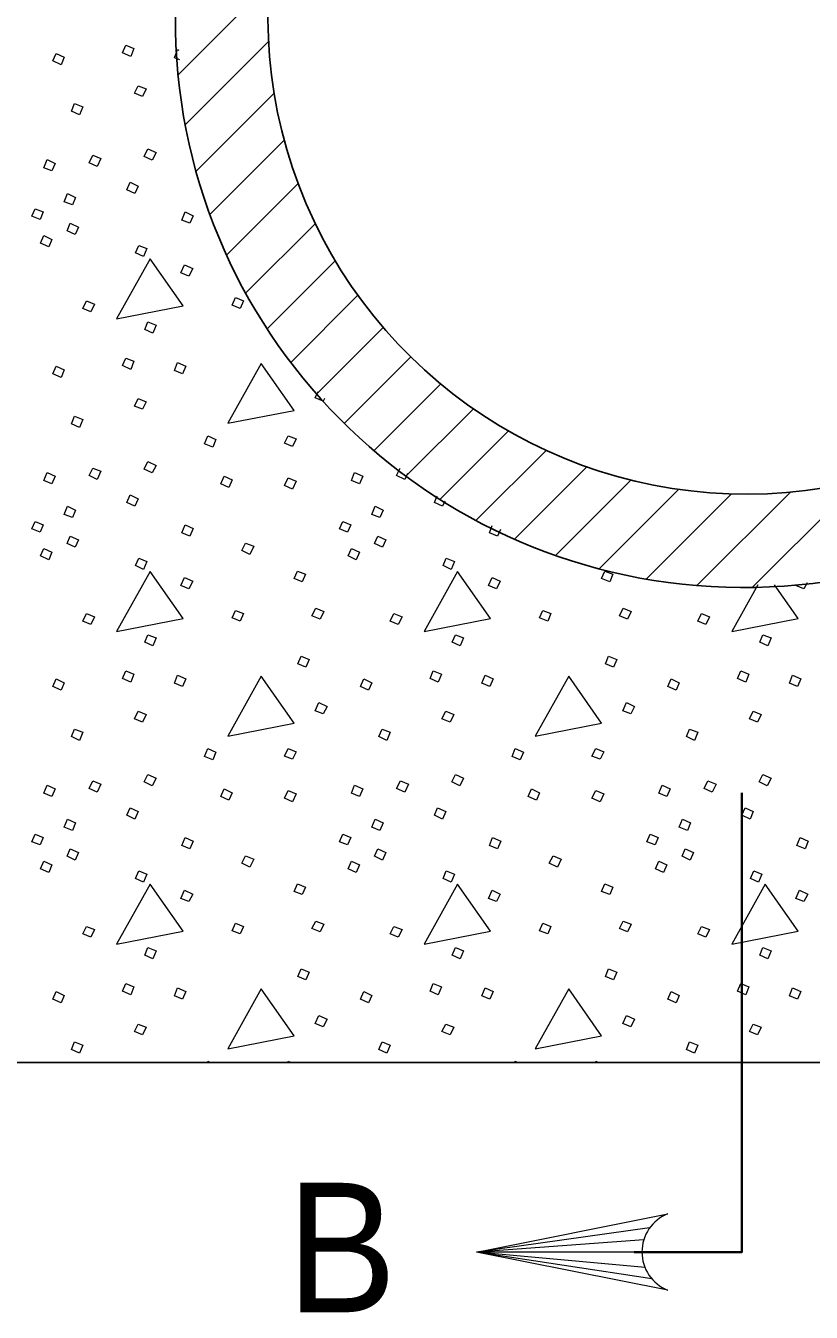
# Model space of a CAD drawing. Extents: x 1036.7 to 1070.7, y 883.9 to 905.9.
# Drawn here: x 1040.267 to 1041.722, y 893.347 to 895.731 of the extents above; entities that cross this region are included whole.
import ezdxf

# ---------------------------------------------------------------- set-up
doc = ezdxf.new("R2010")
doc.units = 0
doc.header["$LTSCALE"] = 0.062
doc.layers.add('1', color=7, linetype='Continuous', lineweight=13)

msp = doc.modelspace()

# ---------------------------------------------------------------- linework, layer by layer
at = {"layer": '1'}
for p, q in [((1040.54967, 895.64125), (1040.71825, 895.80975)), ((1040.56283, 895.5485), (1040.71683, 895.70242)), ((1040.54817, 895.68717), (1040.55025, 895.68617)), ((1040.58283, 895.46242), (1040.72758, 895.60708)), ((1040.6085, 895.38208), (1040.74625, 895.51992)), ((1040.63933, 895.30692), (1040.77183, 895.4395)), ((1040.67475, 895.23633), (1040.80342, 895.36492)), ((1040.7145, 895.17), (1040.84033, 895.29592)), ((1040.75825, 895.10783), (1040.88225, 895.23175)), ((1040.80592, 895.04942), (1040.92892, 895.17242)), ((1040.85733, 894.99492), (1040.98017, 895.11767)), ((1040.91258, 894.94408), (1041.03592, 895.06742)), ((1040.97158, 894.89708), (1041.09617, 895.02167)), ((1041.0345, 894.854), (1041.16125, 894.98075)), ((1041.1015, 894.815), (1041.23133, 894.94483)), ((1041.17283, 894.78025), (1041.30683, 894.91433)), ((1041.24883, 894.75025), (1041.3885, 894.88992)), ((1041.61325, 894.69058), (1041.81183, 894.88925)), ((1041.33, 894.7255), (1041.477, 894.8725)), ((1041.41708, 894.7065), (1041.5745, 894.864)), ((1041.51083, 894.69425), (1041.68433, 894.86775)), ((1040.60317, 893.80992), (1040.60408, 893.81225)), ((1040.60408, 893.81225), (1040.60908, 893.80992)), ((1040.75183, 893.80992), (1040.753, 893.81225)), ((1040.753, 893.81225), (1040.75883, 893.80992)), ((1041.17292, 893.80992), (1041.17383, 893.81225)), ((1041.17383, 893.81225), (1041.17883, 893.80992)), ((1041.32158, 893.80992), (1041.32275, 893.81225)), ((1041.32275, 893.81225), (1041.32858, 893.80992)), ((1041.42267, 893.50333), (1041.10217, 893.4585)), ((1041.41183, 893.48117), (1041.10217, 893.4585)), ((1041.4085, 893.4585), (1041.10217, 893.4585)), ((1041.41417, 893.42975), (1041.10217, 893.4585)), ((1041.4265, 893.409), (1041.10217, 893.4585))]:
    msp.add_line(p, q, dxfattribs=at)
for points in [[(1040.45217, 895.69517), (1040.46717, 895.68917), (1040.46117, 895.67417), (1040.44617, 895.68117)], [(1040.32325, 895.68017), (1040.33825, 895.67317), (1040.33225, 895.65917), (1040.31725, 895.66617)], [(1040.47517, 895.62017), (1040.49017, 895.61417), (1040.48317, 895.60025), (1040.46817, 895.60617)], [(1040.35725, 895.58725), (1040.37225, 895.58125), (1040.36625, 895.56625), (1040.35125, 895.57325)], [(1040.49317, 895.50325), (1040.50817, 895.49625), (1040.50117, 895.48225), (1040.48617, 895.48925)], [(1040.30625, 895.48325), (1040.32125, 895.47625), (1040.31525, 895.46225), (1040.30025, 895.46825)], [(1040.39117, 895.49125), (1040.40617, 895.48525), (1040.39917, 895.47025), (1040.38425, 895.47725)], [(1040.46017, 895.44133), (1040.47517, 895.43433), (1040.46917, 895.42033), (1040.45417, 895.42733)], [(1040.34425, 895.42033), (1040.35925, 895.41333), (1040.35325, 895.39933), (1040.33825, 895.40533)], [(1040.28425, 895.39233), (1040.29925, 895.38633), (1040.29325, 895.37233), (1040.27825, 895.37833)], [(1040.56217, 895.38633), (1040.57708, 895.37933), (1040.57108, 895.36533), (1040.55617, 895.37133)], [(1040.34925, 895.36533), (1040.36425, 895.35833), (1040.35825, 895.34433), (1040.34325, 895.35133)], [(1040.30025, 895.34233), (1040.31525, 895.33533), (1040.30925, 895.32133), (1040.29425, 895.32833)], [(1040.47617, 895.32433), (1040.49117, 895.31833), (1040.48517, 895.30342), (1040.47017, 895.31033)], [(1040.49717, 895.29942), (1040.43517, 895.18842), (1040.55817, 895.21242)], [(1040.56117, 895.28842), (1040.57608, 895.28142), (1040.56908, 895.26742), (1040.55417, 895.27342)], [(1040.37925, 895.22142), (1040.39417, 895.21542), (1040.38717, 895.20142), (1040.37225, 895.20742)], [(1040.65508, 895.22742), (1040.67008, 895.22142), (1040.66408, 895.20742), (1040.64908, 895.21342)], [(1040.49317, 895.18242), (1040.50817, 895.17642), (1040.50217, 895.1615), (1040.48717, 895.1685)], [(1040.32325, 895.1005), (1040.33825, 895.0935), (1040.33225, 895.0795), (1040.31725, 895.0865)], [(1040.45217, 895.1155), (1040.46717, 895.1095), (1040.46117, 895.0945), (1040.44617, 895.1015)], [(1040.54817, 895.1075), (1040.56317, 895.1005), (1040.55717, 895.0865), (1040.54217, 895.0925)], [(1040.70308, 895.1055), (1040.64108, 894.99458), (1040.764, 895.01858)], [(1040.47517, 895.0405), (1040.49017, 895.0345), (1040.48317, 895.0205), (1040.46817, 895.0265)], [(1040.35725, 895.00758), (1040.37225, 895.00158), (1040.36625, 894.98658), (1040.35125, 894.99358)], [(1040.60408, 894.97158), (1040.61908, 894.96458), (1040.61308, 894.95058), (1040.59808, 894.95658)], [(1040.753, 894.97158), (1040.768, 894.96558), (1040.761, 894.95158), (1040.746, 894.95758)], [(1040.30625, 894.90358), (1040.32125, 894.89658), (1040.31525, 894.88258), (1040.30025, 894.88858)], [(1040.39117, 894.91158), (1040.40617, 894.90558), (1040.39917, 894.89058), (1040.38425, 894.89758)], [(1040.49317, 894.92358), (1040.50817, 894.91658), (1040.50117, 894.90258), (1040.48617, 894.90958)], [(1040.876, 894.90358), (1040.891, 894.89658), (1040.885, 894.88258), (1040.87, 894.88858)], [(1040.63408, 894.89658), (1040.64908, 894.88958), (1040.64308, 894.87567), (1040.62808, 894.88258)], [(1040.753, 894.89358), (1040.768, 894.88758), (1040.761, 894.87267), (1040.746, 894.87958)], [(1040.46017, 894.86167), (1040.47517, 894.85467), (1040.46917, 894.84067), (1040.45417, 894.84767)], [(1040.34425, 894.84067), (1040.35925, 894.83367), (1040.35325, 894.81967), (1040.33825, 894.82567)], [(1040.914, 894.84067), (1040.92892, 894.83367), (1040.92292, 894.81967), (1040.908, 894.82567)], [(1040.28425, 894.81267), (1040.29925, 894.80667), (1040.29325, 894.79267), (1040.27825, 894.79867)], [(1040.854, 894.81267), (1040.869, 894.80667), (1040.863, 894.79267), (1040.848, 894.79867)], [(1040.34925, 894.78567), (1040.36425, 894.77867), (1040.35825, 894.76467), (1040.34325, 894.77167)], [(1040.56217, 894.80667), (1040.57708, 894.79967), (1040.57108, 894.78567), (1040.55617, 894.79167)], [(1040.919, 894.78567), (1040.93392, 894.77867), (1040.92792, 894.76467), (1040.913, 894.77167)], [(1040.30025, 894.76267), (1040.31525, 894.75567), (1040.30925, 894.74167), (1040.29425, 894.74867)], [(1040.67408, 894.77267), (1040.68908, 894.76667), (1040.68208, 894.75167), (1040.66708, 894.75867)], [(1040.87, 894.76267), (1040.885, 894.75567), (1040.879, 894.74167), (1040.864, 894.74867)], [(1040.47617, 894.74467), (1040.49117, 894.73867), (1040.48517, 894.72375), (1040.47017, 894.73075)], [(1041.04592, 894.74467), (1041.06092, 894.73867), (1041.05492, 894.72375), (1041.03992, 894.73075)], [(1040.49717, 894.71975), (1040.43517, 894.60875), (1040.55817, 894.63275)], [(1040.77, 894.72075), (1040.785, 894.71475), (1040.779, 894.70075), (1040.764, 894.70675)], [(1041.06692, 894.71975), (1041.00492, 894.60875), (1041.12783, 894.63275)], [(1041.33975, 894.72075), (1041.35475, 894.71475), (1041.34875, 894.70075), (1041.33375, 894.70675)], [(1040.56117, 894.70875), (1040.57608, 894.70175), (1040.56908, 894.68775), (1040.55417, 894.69375)], [(1041.13083, 894.70875), (1041.14583, 894.70175), (1041.13883, 894.68775), (1041.12383, 894.69375)], [(1040.37925, 894.64175), (1040.39417, 894.63575), (1040.38717, 894.62175), (1040.37225, 894.62775)], [(1040.65508, 894.64775), (1040.67008, 894.64175), (1040.66408, 894.62775), (1040.64908, 894.63375)], [(1040.804, 894.65175), (1040.819, 894.64575), (1040.812, 894.63175), (1040.797, 894.63775)], [(1040.94892, 894.64175), (1040.96392, 894.63575), (1040.95692, 894.62175), (1040.94192, 894.62775)], [(1041.22483, 894.64775), (1041.23983, 894.64175), (1041.23383, 894.62775), (1041.21883, 894.63375)], [(1041.37375, 894.65175), (1041.38875, 894.64575), (1041.38175, 894.63175), (1041.36675, 894.63775)], [(1041.51867, 894.64175), (1041.53367, 894.63575), (1041.52667, 894.62175), (1041.51167, 894.62775)], [(1040.49317, 894.60275), (1040.50817, 894.59675), (1040.50217, 894.58183), (1040.48717, 894.58875)], [(1041.06292, 894.60275), (1041.07792, 894.59675), (1041.07192, 894.58183), (1041.05692, 894.58875)], [(1041.63258, 894.60275), (1041.64758, 894.59675), (1041.64158, 894.58183), (1041.62658, 894.58875)], [(1040.777, 894.56283), (1040.792, 894.55683), (1040.786, 894.54283), (1040.771, 894.54883)], [(1041.34675, 894.56283), (1041.36175, 894.55683), (1041.35575, 894.54283), (1041.34075, 894.54883)], [(1040.45217, 894.53583), (1040.46717, 894.52983), (1040.46117, 894.51483), (1040.44617, 894.52183)], [(1040.54817, 894.52783), (1040.56317, 894.52083), (1040.55717, 894.50683), (1040.54217, 894.51283)], [(1040.70308, 894.52583), (1040.64108, 894.41492), (1040.764, 894.43892)], [(1041.02192, 894.53583), (1041.03692, 894.52983), (1041.03092, 894.51483), (1041.01592, 894.52183)], [(1041.11783, 894.52783), (1041.13283, 894.52083), (1041.12683, 894.50683), (1041.11183, 894.51283)], [(1041.27275, 894.52583), (1041.21083, 894.41492), (1041.33375, 894.43892)], [(1041.59167, 894.53583), (1041.60667, 894.52983), (1041.60067, 894.51483), (1041.58567, 894.52183)], [(1041.68758, 894.52783), (1041.70258, 894.52083), (1041.69658, 894.50683), (1041.68158, 894.51283)], [(1040.32325, 894.52083), (1040.33825, 894.51383), (1040.33225, 894.49983), (1040.31725, 894.50683)], [(1040.893, 894.52083), (1040.908, 894.51383), (1040.902, 894.49983), (1040.887, 894.50683)], [(1041.46267, 894.52083), (1041.47767, 894.51383), (1041.47167, 894.49983), (1041.45667, 894.50683)], [(1040.81, 894.47683), (1040.825, 894.46983), (1040.818, 894.45583), (1040.803, 894.46183)], [(1041.37975, 894.47683), (1041.39475, 894.46983), (1041.38775, 894.45583), (1041.37275, 894.46183)], [(1040.47517, 894.46083), (1040.49017, 894.45483), (1040.48317, 894.44083), (1040.46817, 894.44683)], [(1041.04492, 894.46083), (1041.05992, 894.45483), (1041.05292, 894.44083), (1041.03792, 894.44683)], [(1041.61467, 894.46083), (1041.62958, 894.45483), (1041.62267, 894.44083), (1041.60767, 894.44683)], [(1040.35725, 894.42792), (1040.37225, 894.42192), (1040.36625, 894.40692), (1040.35125, 894.41392)], [(1040.92692, 894.42792), (1040.94192, 894.42192), (1040.93592, 894.40692), (1040.92092, 894.41392)], [(1041.49667, 894.42792), (1041.51167, 894.42192), (1041.50567, 894.40692), (1041.49067, 894.41392)], [(1040.60408, 894.39192), (1040.61908, 894.38492), (1040.61308, 894.37092), (1040.59808, 894.37692)], [(1040.753, 894.39192), (1040.768, 894.38592), (1040.761, 894.37192), (1040.746, 894.37792)], [(1041.17383, 894.39192), (1041.18883, 894.38492), (1041.18283, 894.37092), (1041.16783, 894.37692)], [(1041.32275, 894.39192), (1041.33775, 894.38592), (1041.33075, 894.37192), (1041.31575, 894.37792)], [(1040.39117, 894.33192), (1040.40617, 894.32592), (1040.39917, 894.31092), (1040.38425, 894.31792)], [(1040.49317, 894.34392), (1040.50817, 894.33692), (1040.50117, 894.32292), (1040.48617, 894.32992)], [(1040.96092, 894.33192), (1040.97592, 894.32592), (1040.96892, 894.31092), (1040.95392, 894.31792)], [(1041.06292, 894.34392), (1041.07792, 894.33692), (1041.07092, 894.32292), (1041.05592, 894.32992)], [(1041.53067, 894.33192), (1041.54567, 894.32592), (1041.53867, 894.31092), (1041.52367, 894.31792)], [(1041.63258, 894.34392), (1041.64758, 894.33692), (1041.64058, 894.32292), (1041.62567, 894.32992)], [(1040.30625, 894.32392), (1040.32125, 894.31692), (1040.31525, 894.30292), (1040.30025, 894.30892)], [(1040.63408, 894.31692), (1040.64908, 894.30992), (1040.64308, 894.296), (1040.62808, 894.30292)], [(1040.753, 894.31392), (1040.768, 894.30792), (1040.761, 894.293), (1040.746, 894.3)], [(1040.876, 894.32392), (1040.891, 894.31692), (1040.885, 894.30292), (1040.87, 894.30892)], [(1041.20383, 894.31692), (1041.21883, 894.30992), (1041.21283, 894.296), (1041.19783, 894.30292)], [(1041.32275, 894.31392), (1041.33775, 894.30792), (1041.33075, 894.293), (1041.31575, 894.3)], [(1041.44575, 894.32392), (1041.46067, 894.31692), (1041.45467, 894.30292), (1041.43975, 894.30892)], [(1040.34425, 894.261), (1040.35925, 894.254), (1040.35325, 894.24), (1040.33825, 894.246)], [(1040.46017, 894.282), (1040.47517, 894.275), (1040.46917, 894.261), (1040.45417, 894.268)], [(1040.914, 894.261), (1040.92892, 894.254), (1040.92292, 894.24), (1040.908, 894.246)], [(1041.02992, 894.282), (1041.04492, 894.275), (1041.03892, 894.261), (1041.02392, 894.268)], [(1041.48367, 894.261), (1041.49867, 894.254), (1041.49267, 894.24), (1041.47767, 894.246)], [(1041.59967, 894.282), (1041.61467, 894.275), (1041.60867, 894.261), (1041.59367, 894.268)], [(1040.28425, 894.233), (1040.29925, 894.227), (1040.29325, 894.213), (1040.27825, 894.219)], [(1040.56217, 894.227), (1040.57708, 894.22), (1040.57108, 894.206), (1040.55617, 894.212)], [(1040.854, 894.233), (1040.869, 894.227), (1040.863, 894.213), (1040.848, 894.219)], [(1041.13183, 894.227), (1041.14683, 894.22), (1041.14083, 894.206), (1041.12583, 894.212)], [(1041.42375, 894.233), (1041.43875, 894.227), (1041.43275, 894.213), (1041.41775, 894.219)], [(1041.70158, 894.227), (1041.71658, 894.22), (1041.71058, 894.206), (1041.69558, 894.212)], [(1040.34925, 894.206), (1040.36425, 894.199), (1040.35825, 894.185), (1040.34325, 894.192)], [(1040.67408, 894.193), (1040.68908, 894.187), (1040.68208, 894.172), (1040.66708, 894.179)], [(1040.919, 894.206), (1040.93392, 894.199), (1040.92792, 894.185), (1040.913, 894.192)], [(1041.24383, 894.193), (1041.25883, 894.187), (1041.25183, 894.172), (1041.23683, 894.179)], [(1041.48867, 894.206), (1041.50367, 894.199), (1041.49767, 894.185), (1041.48267, 894.192)], [(1040.30025, 894.183), (1040.31525, 894.176), (1040.30925, 894.162), (1040.29425, 894.169)], [(1040.47617, 894.165), (1040.49117, 894.159), (1040.48517, 894.14408), (1040.47017, 894.15108)], [(1040.87, 894.183), (1040.885, 894.176), (1040.879, 894.162), (1040.864, 894.169)], [(1041.04592, 894.165), (1041.06092, 894.159), (1041.05492, 894.14408), (1041.03992, 894.15108)], [(1041.43975, 894.183), (1041.45467, 894.176), (1041.44867, 894.162), (1041.43375, 894.169)], [(1041.61567, 894.165), (1041.63058, 894.159), (1041.62467, 894.14408), (1041.60967, 894.15108)], [(1040.49717, 894.14008), (1040.43517, 894.02908), (1040.55817, 894.05308)], [(1040.77, 894.14108), (1040.785, 894.13508), (1040.779, 894.12108), (1040.764, 894.12708)], [(1041.06692, 894.14008), (1041.00492, 894.02908), (1041.12783, 894.05308)], [(1041.33975, 894.14108), (1041.35475, 894.13508), (1041.34875, 894.12108), (1041.33375, 894.12708)], [(1041.63658, 894.14008), (1041.57467, 894.02908), (1041.69758, 894.05308)], [(1040.56117, 894.12908), (1040.57608, 894.12208), (1040.56908, 894.10808), (1040.55417, 894.11408)], [(1041.13083, 894.12908), (1041.14583, 894.12208), (1041.13883, 894.10808), (1041.12383, 894.11408)], [(1041.70058, 894.12908), (1041.71558, 894.12208), (1041.70858, 894.10808), (1041.69358, 894.11408)], [(1040.804, 894.07208), (1040.819, 894.06608), (1040.812, 894.05208), (1040.797, 894.05808)], [(1041.37375, 894.07208), (1041.38875, 894.06608), (1041.38175, 894.05208), (1041.36675, 894.05808)], [(1040.37925, 894.06208), (1040.39417, 894.05608), (1040.38717, 894.04208), (1040.37225, 894.04808)], [(1040.65508, 894.06808), (1040.67008, 894.06208), (1040.66408, 894.04808), (1040.64908, 894.05408)], [(1040.94892, 894.06208), (1040.96392, 894.05608), (1040.95692, 894.04208), (1040.94192, 894.04808)], [(1041.22483, 894.06808), (1041.23983, 894.06208), (1041.23383, 894.04808), (1041.21883, 894.05408)], [(1041.51867, 894.06208), (1041.53367, 894.05608), (1041.52667, 894.04208), (1041.51167, 894.04808)], [(1040.49317, 894.02308), (1040.50817, 894.01708), (1040.50217, 894.00217), (1040.48717, 894.00908)], [(1041.06292, 894.02308), (1041.07792, 894.01708), (1041.07192, 894.00217), (1041.05692, 894.00908)], [(1041.63258, 894.02308), (1041.64758, 894.01708), (1041.64158, 894.00217), (1041.62658, 894.00908)], [(1040.777, 893.98317), (1040.792, 893.97717), (1040.786, 893.96317), (1040.771, 893.96917)], [(1041.34675, 893.98317), (1041.36175, 893.97717), (1041.35575, 893.96317), (1041.34075, 893.96917)], [(1040.45217, 893.95617), (1040.46717, 893.95017), (1040.46117, 893.93517), (1040.44617, 893.94217)], [(1041.02192, 893.95617), (1041.03692, 893.95017), (1041.03092, 893.93517), (1041.01592, 893.94217)], [(1041.59167, 893.95617), (1041.60667, 893.95017), (1041.60067, 893.93517), (1041.58567, 893.94217)], [(1040.32325, 893.94117), (1040.33825, 893.93417), (1040.33225, 893.92017), (1040.31725, 893.92717)], [(1040.54817, 893.94817), (1040.56317, 893.94117), (1040.55717, 893.92717), (1040.54217, 893.93317)], [(1040.70308, 893.94617), (1040.64108, 893.83525), (1040.764, 893.85925)], [(1040.893, 893.94117), (1040.908, 893.93417), (1040.902, 893.92017), (1040.887, 893.92717)], [(1041.11783, 893.94817), (1041.13283, 893.94117), (1041.12683, 893.92717), (1041.11183, 893.93317)], [(1041.27275, 893.94617), (1041.21083, 893.83525), (1041.33375, 893.85925)], [(1041.46267, 893.94117), (1041.47767, 893.93417), (1041.47167, 893.92017), (1041.45667, 893.92717)], [(1041.68758, 893.94817), (1041.70258, 893.94117), (1041.69658, 893.92717), (1041.68158, 893.93317)], [(1040.47517, 893.88117), (1040.49017, 893.87517), (1040.48317, 893.86125), (1040.46817, 893.86717)], [(1040.81, 893.89717), (1040.825, 893.89017), (1040.818, 893.87617), (1040.803, 893.88217)], [(1041.04492, 893.88117), (1041.05992, 893.87517), (1041.05292, 893.86125), (1041.03792, 893.86717)], [(1041.37975, 893.89717), (1041.39475, 893.89017), (1041.38775, 893.87617), (1041.37275, 893.88217)], [(1041.61467, 893.88117), (1041.62958, 893.87517), (1041.62267, 893.86125), (1041.60767, 893.86717)], [(1040.35725, 893.84825), (1040.37225, 893.84225), (1040.36625, 893.82725), (1040.35125, 893.83425)], [(1040.92692, 893.84825), (1040.94192, 893.84225), (1040.93592, 893.82725), (1040.92092, 893.83425)], [(1041.49667, 893.84825), (1041.51167, 893.84225), (1041.50567, 893.82725), (1041.49067, 893.83425)]]:
    msp.add_lwpolyline(points, close=True, dxfattribs=at)
for points in [[(1040.552, 895.66825), (1040.54217, 895.67217), (1040.54817, 895.68717)], [(1040.8205, 895.04042), (1040.818, 895.0355), (1040.803, 895.0415), (1040.80875, 895.05375)], [(1040.974, 894.90142), (1040.96892, 894.89058), (1040.95392, 894.89758), (1040.96075, 894.91125)], [(1041.043, 894.85008), (1041.03892, 894.84067), (1041.02392, 894.84767), (1041.02933, 894.86025)], [(1041.14608, 894.79792), (1041.14083, 894.78567), (1041.12583, 894.79167), (1041.13108, 894.80483)], [(1041.62308, 894.69542), (1041.57467, 894.60875), (1041.69758, 894.63275), (1041.654, 894.69492)], [(1041.71425, 894.69908), (1041.70858, 894.68775), (1041.69358, 894.69375), (1041.69425, 894.69517)], [(1041.45617, 893.38775), (1041.10217, 893.4585), (1041.45617, 893.52933)]]:
    msp.add_lwpolyline(points, dxfattribs=at)
at = {"layer": '1', "lineweight": 35}
msp.add_lwpolyline([(1041.59367, 894.30958), (1041.59367, 893.4585), (1041.39375, 893.4585)], dxfattribs=at)
at = {"layer": '1', "lineweight": 25}
msp.add_lwpolyline([(1043.69742, 893.80992), (1041.27367, 893.80992), (1039.48992, 893.80992)], dxfattribs=at)
at = {"layer": '1'}
msp.add_arc((1041.48479, 893.4586), 0.0764, 112.08782, 247.91395, dxfattribs=at)
at = {"layer": '1', "lineweight": 25}
for centre, major_axis, start_param, end_param in [((1041.60147, 895.74916), (0.88608, 0), 2.2122894, 7.2212252), ((1041.59731, 895.74346), (1.05336, 0), 3.1354248, 6.2770174)]:
    msp.add_ellipse(centre, major_axis=major_axis, ratio=0.999895, start_param=start_param, end_param=end_param, dxfattribs=at)

# ---------------------------------------------------------------- texts
at = {"layer": '1', "width": 0.95}
msp.add_text('B', height=0.24, dxfattribs=at).set_placement((1040.75025, 893.34692))

doc.saveas('drawing.dxf')
